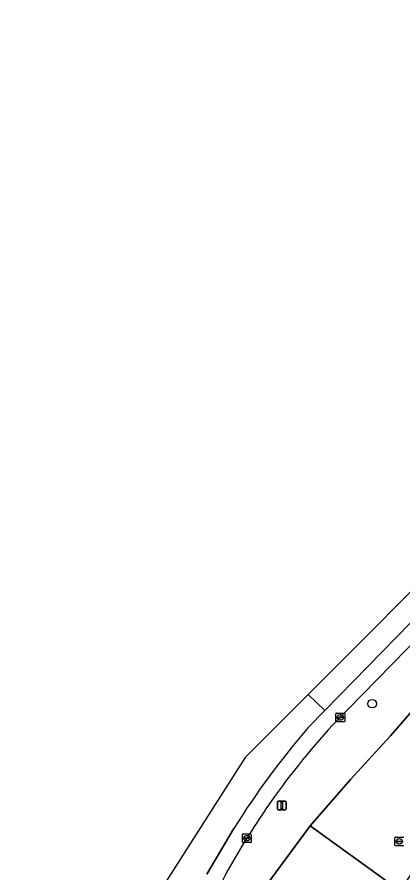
# Model space of a CAD drawing. Extents: x 160349 to 161355, y 381727 to 382854.
# Drawn here: x 160360.8 to 160405.1, y 382091.3 to 382189.2 of the extents above; entities that cross this region are included whole.
import ezdxf

# ---------------------------------------------------------------- set-up
doc = ezdxf.new("R2010")
doc.units = 0
for name, color, linetype in [('IMGEO_Boom', 7, 'Continuous'), ('IMGEO_Erf', 7, 'Continuous'), ('IMGEO_Kolk', 7, 'Continuous'), ('IMGEO_Lichtmast', 7, 'Continuous'), ('IMGEO_Pand', 7, 'Continuous'), ('IMGEO_Rijbaan_lokaal_gesloten', 7, 'Continuous'), ('IMGEO_Rijbaan_lokaal_open', 7, 'Continuous'), ('IMGEO_Voetpad_open', 7, 'Continuous')]:
    doc.layers.add(name, color=color, linetype=linetype)

msp = doc.modelspace()

# ---------------------------------------------------------------- linework, layer by layer
at = {"layer": 'IMGEO_Boom'}
msp.add_circle((160401.539, 382110.653), 0.489, dxfattribs=at)
at = {"layer": 'IMGEO_Erf'}
msp.add_lwpolyline([(160481.828, 382188.002), (160442.501, 382147.099), (160436.177, 382140.906), (160414.747, 382119.51), (160411.966, 382116.562), (160403.61, 382106.983), (160399.063, 382101.977), (160394.41, 382096.662), (160404.73, 382089.236), (160405.11, 382089.807), (160407.736, 382093.752), (160417.915, 382086.892), (160417.702, 382086.577), (160447.683, 382064.351), (160432.148, 382043.338)], dxfattribs=at)
at = {"layer": 'IMGEO_Kolk'}
for p, q in [((160397.377, 382108.658), (160397.377, 382109.51)), ((160397.452, 382109.584), (160398.304, 382109.584)), ((160397.636, 382109.078), (160397.636, 382109.09)), ((160398.074, 382109.041), (160397.676, 382109.041)), ((160397.679, 382109.127), (160398.077, 382109.127)), ((160397.888, 382108.804), (160397.863, 382108.804)), ((160397.865, 382109.364), (160397.89, 382109.364)), ((160398.12, 382109.09), (160398.12, 382109.078)), ((160398.378, 382109.51), (160398.378, 382108.658)), ((160398.304, 382108.584), (160397.452, 382108.584)), ((160386.664, 382094.831), (160386.664, 382095.683)), ((160386.739, 382095.757), (160387.591, 382095.757)), ((160386.923, 382095.251), (160386.923, 382095.263)), ((160387.361, 382095.214), (160386.963, 382095.214)), ((160386.966, 382095.3), (160387.364, 382095.3)), ((160387.175, 382094.977), (160387.15, 382094.977)), ((160387.152, 382095.537), (160387.177, 382095.537)), ((160387.407, 382095.263), (160387.407, 382095.251)), ((160387.665, 382095.683), (160387.665, 382094.831)), ((160404.124, 382094.464), (160404.124, 382095.316)), ((160404.199, 382095.39), (160405.051, 382095.39)), ((160404.426, 382094.933), (160404.824, 382094.933)), ((160404.612, 382095.17), (160404.637, 382095.17)), ((160387.591, 382094.757), (160386.739, 382094.757)), ((160405.051, 382094.39), (160404.199, 382094.39)), ((160404.383, 382094.884), (160404.383, 382094.896)), ((160404.821, 382094.847), (160404.423, 382094.847)), ((160404.635, 382094.61), (160404.61, 382094.61)), ((160404.867, 382094.896), (160404.867, 382094.884))]:
    msp.add_line(p, q, dxfattribs=at)
for points in [[(160397.377, 382108.658), (160397.377, 382109.51)], [(160397.452, 382109.584), (160398.304, 382109.584)], [(160398.378, 382109.51), (160398.378, 382108.658)], [(160398.304, 382108.584), (160397.452, 382108.584)], [(160386.664, 382094.831), (160386.664, 382095.683)], [(160386.739, 382095.757), (160387.591, 382095.757)], [(160387.665, 382095.683), (160387.665, 382094.831)], [(160404.124, 382094.464), (160404.124, 382095.316)], [(160404.199, 382095.39), (160405.051, 382095.39)], [(160387.591, 382094.757), (160386.739, 382094.757)], [(160405.051, 382094.39), (160404.199, 382094.39)]]:
    msp.add_lwpolyline(points, dxfattribs=at)
for centre, radius, start, end in [((160397.454, 382109.508), 0.0765, 91.55205, 178.44795), ((160397.454, 382109.508), 0.0765, 91.55205, 178.44795), ((160397.454, 382108.66), 0.0765, 181.55205, 268.44795), ((160397.454, 382108.66), 0.0765, 181.55205, 268.44795), ((160397.676, 382109.087), 0.0403, 85.87752, 175.75265), ((160397.673, 382109.077), 0.0366, 178.93798, 274.71019), ((160398.077, 382109.084), 0.043, 264.86636, 352.45326), ((160398.081, 382109.089), 0.0386, 1.73085, 96.63898), ((160398.302, 382109.508), 0.0765, 1.55205, 88.44795), ((160398.302, 382109.508), 0.0765, 1.55205, 88.44795), ((160398.302, 382108.66), 0.0765, 271.55205, 358.44795), ((160398.302, 382108.66), 0.0765, 271.55205, 358.44795), ((160386.741, 382095.681), 0.0765, 91.55205, 178.44795), ((160386.741, 382095.681), 0.0765, 91.55205, 178.44795), ((160386.963, 382095.26), 0.0403, 85.87752, 175.75265), ((160386.96, 382095.25), 0.0366, 178.93798, 274.71019), ((160387.364, 382095.257), 0.043, 264.86636, 352.45326), ((160387.368, 382095.262), 0.0386, 1.73085, 96.63898), ((160387.589, 382095.681), 0.0765, 1.55205, 88.44795), ((160387.589, 382095.681), 0.0765, 1.55205, 88.44795), ((160404.201, 382095.314), 0.0765, 91.55205, 178.44795), ((160404.201, 382095.314), 0.0765, 91.55205, 178.44795), ((160404.423, 382094.893), 0.0403, 85.87752, 175.75265), ((160404.828, 382094.895), 0.0386, 1.73085, 96.63898), ((160405.049, 382095.314), 0.0765, 1.55205, 88.44795), ((160405.049, 382095.314), 0.0765, 1.55205, 88.44795), ((160386.741, 382094.833), 0.0765, 181.55205, 268.44795), ((160386.741, 382094.833), 0.0765, 181.55205, 268.44795), ((160387.589, 382094.833), 0.0765, 271.55205, 358.44795), ((160387.589, 382094.833), 0.0765, 271.55205, 358.44795), ((160404.201, 382094.466), 0.0765, 181.55205, 268.44795), ((160404.201, 382094.466), 0.0765, 181.55205, 268.44795), ((160404.42, 382094.883), 0.0366, 178.93798, 274.71019), ((160404.824, 382094.89), 0.043, 264.86636, 352.45326), ((160405.049, 382094.466), 0.0765, 271.55205, 358.44795), ((160405.049, 382094.466), 0.0765, 271.55205, 358.44795)]:
    msp.add_arc(centre, radius, start, end, dxfattribs=at)
for centre, major_axis, ratio, start_param, end_param in [((160397.864, 382109.084), (-0.387, 0.002), 0.722429, 4.712389, 7.853982), ((160397.889, 382109.084), (-0.39, 0.002), 0.717154, 1.570796, 4.712389), ((160387.151, 382095.257), (-0.387, 0.002), 0.722429, 4.712389, 7.853982), ((160387.176, 382095.257), (-0.39, 0.002), 0.717154, 1.570796, 4.712389), ((160404.611, 382094.89), (-0.387, 0.002), 0.722429, 4.712389, 7.853982), ((160404.636, 382094.89), (-0.39, 0.002), 0.717154, 1.570796, 4.712389)]:
    msp.add_ellipse(centre, major_axis=major_axis, ratio=ratio, start_param=start_param, end_param=end_param, dxfattribs=at)
at = {"layer": 'IMGEO_Lichtmast'}
for p, q in [((160390.666, 382098.604), (160390.666, 382099.404)), ((160390.666, 382099.404), (160390.666, 382098.604)), ((160390.766, 382099.504), (160391.556, 382099.504)), ((160391.556, 382099.504), (160390.766, 382099.504)), ((160391.656, 382099.404), (160391.656, 382098.604)), ((160391.656, 382098.604), (160391.656, 382099.404)), ((160391.556, 382098.504), (160390.766, 382098.504)), ((160390.766, 382098.504), (160391.556, 382098.504))]:
    msp.add_line(p, q, dxfattribs=at)
msp.add_lwpolyline([(160391.086, 382099.379), (160391.236, 382099.379), (160391.236, 382098.629), (160391.086, 382098.629), (160391.086, 382099.379)], dxfattribs=at)
for centre, start, end in [((160390.766, 382099.404), 90, 180), ((160390.766, 382099.404), 90, 180), ((160391.556, 382099.404), 0, 90), ((160391.556, 382099.404), 360, 90), ((160390.766, 382098.604), 180, 270), ((160390.766, 382098.604), 180, 270), ((160391.556, 382098.604), 270, 0), ((160391.556, 382098.604), 270, 0)]:
    msp.add_arc(centre, 0.1, start, end, dxfattribs=at)
at = {"layer": 'IMGEO_Pand'}
msp.add_lwpolyline([(160404.73, 382089.236), (160394.41, 382096.662), (160385.405, 382084.474)], dxfattribs=at)
at = {"layer": 'IMGEO_Rijbaan_lokaal_gesloten'}
for points in [[(160482.965, 382197.347), (160452.104, 382166.578), (160446.775, 382161.263), (160431.731, 382146.162), (160425.683, 382140.065), (160396.112, 382109.878), (160394.197, 382107.923)], [(160397.007, 382108.218), (160413.982, 382125.549), (160422.374, 382134.126), (160423.857, 382135.644), (160428.067, 382139.946), (160432.845, 382144.808), (160437.507, 382149.466), (160441.753, 382153.708), (160443.24, 382155.193), (160460.462, 382172.382), (160464.853, 382176.761)], [(160394.184, 382111.721), (160386.959, 382104.494), (160360.836, 382063.609), (160369.083, 382059.113)], [(160394.197, 382107.923), (160396.112, 382109.878), (160394.184, 382111.721)], [(160385.685, 382096.379), (160382.576, 382091.133)], [(160382.576, 382091.133), (160385.685, 382096.379)]]:
    msp.add_lwpolyline(points, dxfattribs=at)
for centre, radius, start, end in [((160465.095, 382046.736), 93.65, 139.20487, 147.98851), ((160465.095, 382046.736), 93.65, 139.20487, 147.98851), ((160461.08, 382049.294), 87.048, 137.39757, 145.34658), ((160473.477, 382041.385), 101.745, 145.65201, 150.4303), ((160497.476, 382031.188), 127.685, 151.76488, 157.72584)]:
    msp.add_arc(centre, radius, start, end, dxfattribs=at)
at = {"layer": 'IMGEO_Rijbaan_lokaal_open'}
msp.add_lwpolyline([(160394.184, 382111.721), (160396.112, 382109.878), (160425.683, 382140.065), (160431.731, 382146.162), (160430.168, 382147.718)], close=True, dxfattribs=at)
at = {"layer": 'IMGEO_Voetpad_open'}
for points in [[(160381.127, 382058.365), (160386.161, 382062.607), (160385.211, 382064.753), (160383.638, 382066.55), (160383.352, 382068.809), (160382.372, 382070.877), (160382.897, 382073.161), (160382.568, 382075.516), (160383.693, 382077.527), (160384.068, 382079.878), (160385.674, 382081.443), (160387.034, 382083.29), (160385.405, 382084.474), (160394.41, 382096.662), (160399.063, 382101.977), (160403.61, 382106.983), (160411.966, 382116.562), (160414.747, 382119.51), (160436.177, 382140.906), (160442.501, 382147.099), (160481.828, 382188.002)], [(160413.982, 382125.549), (160397.007, 382108.218)]]:
    msp.add_lwpolyline(points, dxfattribs=at)
for centre, radius, start, end in [((160461.08, 382049.294), 87.048, 137.39757, 145.34658), ((160473.477, 382041.385), 101.745, 145.65201, 150.4303), ((160497.476, 382031.188), 127.685, 151.76488, 157.72584)]:
    msp.add_arc(centre, radius, start, end, dxfattribs=at)

doc.saveas('drawing.dxf')
